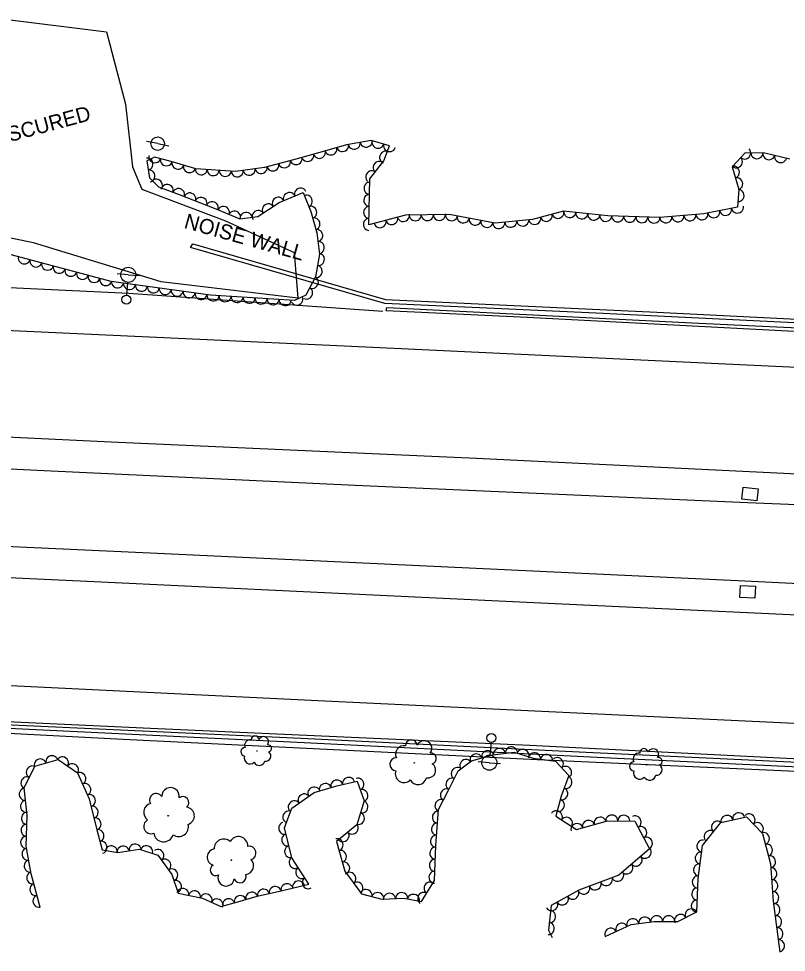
# Model space of a CAD drawing. Extents: x 1722896 to 1754269, y 648279 to 666297.
# Drawn here: x 1735596.8 to 1735851.7, y 649782.2 to 650091.8 of the extents above; entities that cross this region are included whole.
import ezdxf

# ---------------------------------------------------------------- set-up
doc = ezdxf.new("R2010")
doc.units = 0
for name, color, linetype in [('DESIGN - SCRATCH - User 1', 7, 'Continuous'), ('SURVEY - CENTERLINE - Preliminary', 7, 'Continuous'), ('SURVEY - CENTERLINE - Preliminary Text', 7, 'Continuous'), ('SURVEY - DRAINAGE - Natural Features', 7, 'Continuous'), ('SURVEY - DTM - Breaklines', 7, 'Continuous'), ('SURVEY - VEGETATION - Features with Text', 7, 'Continuous')]:
    doc.layers.add(name, color=color, linetype=linetype)

msp = doc.modelspace()

# ---------------------------------------------------------------- linework, layer by layer
at = {"layer": 'DESIGN - SCRATCH - User 1'}
for points in [[(1736089.37, 649979.87), (1735938.4, 649986.9), (1735788.47, 649994.2), (1735718.34, 649997.38), (1735653.8, 650016), (1735654.59, 650017.13), (1735718.62, 649998.68), (1735808.67, 649994.54), (1735908.23, 649989.52), (1736007.02, 649984.98), (1736089.2, 649981.02)], [(1736089.22, 649976.74), (1735994.85, 649981.43), (1735887.99, 649986.33), (1735765.65, 649992.77), (1735718.8, 649994.92), (1735718.99, 649996), (1735822.63, 649990.89), (1735975.61, 649983.65), (1736094.74, 649977.98), (1736094.34, 649976.11), (1736088.72, 649976.67), (1736089.22, 649976.74)], [(1736125.57, 649832.22), (1736052, 649835.69), (1735962.55, 649840.28), (1735874.14, 649844.23), (1735782.88, 649848.59), (1735690.56, 649853.1), (1735584.95, 649857.91), (1735489.6, 649862.8), (1735405.06, 649866.54), (1735405.54, 649868.02), (1735523.66, 649861.97), (1735640.52, 649856.46), (1735766.53, 649850.84), (1735910.71, 649843.59), (1736023.76, 649838.28), (1736125.36, 649833.07), (1736125.43, 649832.78)], [(1736122.99, 649831.1), (1736016.28, 649835.92), (1735895.24, 649841.71), (1735795.47, 649846.49), (1735691.61, 649851.66), (1735438.18, 649863.96), (1735410.18, 649865.44), (1735376.63, 649861.4), (1735300.66, 649852.57), (1735206.55, 649841.81), (1735207.01, 649840.09), (1735288.87, 649849.86), (1735408.97, 649864.1), (1735508.79, 649859.25), (1735631.46, 649852.89), (1735768.89, 649846.11), (1735913.81, 649839.55), (1736098.39, 649830.52), (1736123.6, 649830.14), (1736122.99, 649831.1)]]:
    msp.add_lwpolyline(points, dxfattribs=at)
at = {"layer": 'SURVEY - CENTERLINE - Preliminary'}
msp.add_lwpolyline([(1735637.74, 650035.32), (1735665.44, 650024.79), (1735688.26, 650014.3), (1735689.45, 649999.18), (1735644.06, 650004.51), (1735601.73, 650017.52), (1735571.23, 650023.64), (1735533.74, 650037.79), (1735538.38, 650059.47), (1735535.2, 650088.88), (1735591.35, 650091.85), (1735625.91, 650087.46), (1735632.24, 650063.53), (1735634.56, 650042.67), (1735637.74, 650035.32)], dxfattribs=at)
at = {"layer": 'SURVEY - CENTERLINE - Preliminary Text'}
for points in [[(1734803.4, 650032.68), (1734827.69, 650032.48), (1734837.6, 650045.67), (1734837.9, 650047.45), (1734845.34, 650046.78), (1734846.22, 650043.52), (1734851.71, 650037.18), (1734860.15, 650033.38), (1734871.97, 650031.21), (1734929.74, 650030.46), (1735009.09, 650028.27), (1735081.96, 650025.96), (1735202.98, 650020.72), (1735336.37, 650014.89), (1735439.19, 650009.66), (1735530.65, 650005.69), (1735633.43, 650000.85), (1735717.75, 649994.82)], [(1734801.3, 650017.98), (1734888.78, 650017.27), (1735021.55, 650014.3), (1735172.47, 650008.23), (1735336.34, 650000.62), (1735454.7, 649994.91), (1735587.36, 649988.74), (1735712.05, 649982.98), (1735840.87, 649976.92), (1735984.37, 649970.3), (1736092.09, 649964.88)], [(1736101.54, 649928.7), (1736006.16, 649933.46), (1735880.21, 649939.56), (1735748.76, 649945.95), (1735627.51, 649951.37), (1735497.88, 649957.54), (1735343.84, 649964.74), (1735230.48, 649970.1), (1735112.76, 649975.41), (1735016.43, 649978.98), (1734962.71, 649980.17), (1734894.1, 649981.87), (1734839.69, 649982.38), (1734794.4, 649982.56)], [(1736101.93, 649922.65), (1736050.98, 649922.65), (1735995.89, 649924.39), (1735920.66, 649927.88), (1735838.81, 649931.24), (1735708.52, 649937.02), (1735605.24, 649941.91), (1735512.12, 649946.44), (1735413.86, 649951.28), (1735317.01, 649955.64), (1735225.69, 649959.93), (1735092.13, 649966.3), (1734984.72, 649969.55), (1734897.54, 649971.87), (1734792.12, 649972.57)], [(1736111.95, 649886.7), (1736079.72, 649890.71), (1736045.22, 649894.04), (1736016.27, 649896.24), (1735970.8, 649898.56), (1735907.83, 649901.84), (1735837.92, 649905.3), (1735746.37, 649909.61), (1735645.26, 649914.29), (1735548.99, 649918.79), (1735440.68, 649923.95), (1735335.11, 649928.94), (1735230.18, 649933.73), (1735114.16, 649939.25), (1735000.82, 649943.19), (1734895.61, 649945.58), (1734787.04, 649947.12)], [(1734784.99, 649936.17), (1734889.45, 649935.44), (1735007.55, 649932.76), (1735135.46, 649927.81), (1735267.22, 649921.83), (1735405.06, 649915.29), (1735503.12, 649910.67), (1735619.55, 649905.25), (1735767.86, 649898.15), (1735895.41, 649892.26), (1736034.24, 649885.3), (1736113.19, 649881.18)], [(1736121.58, 649845.34), (1736049.16, 649848.84), (1735920.04, 649854.96), (1735819.26, 649859.73), (1735696.13, 649865.54), (1735566.8, 649871.82), (1735439.69, 649878.05), (1735313.53, 649883.79), (1735172.26, 649890.54), (1735100.48, 649893.87), (1734984.26, 649897.48), (1734863.2, 649900.07), (1734777.78, 649900.91)]]:
    msp.add_lwpolyline(points, dxfattribs=at)
at = {"layer": 'SURVEY - DRAINAGE - Natural Features'}
for p, q in [((1735839.58, 649934.2), (1735839.58, 649934.2)), ((1735838.81, 649901.74), (1735838.81, 649901.74))]:
    msp.add_line(p, q, dxfattribs=at)
for points in [[(1735836.89, 649932.47), (1735837.29, 649936.45), (1735842.27, 649935.94), (1735841.86, 649931.96), (1735836.89, 649932.47)], [(1735836.2, 649899.89), (1735836.43, 649903.88), (1735841.42, 649903.59), (1735841.19, 649899.6), (1735836.2, 649899.89)]]:
    msp.add_lwpolyline(points, dxfattribs=at)
at = {"layer": 'SURVEY - DTM - Breaklines'}
for p, q in [((1735642.95, 650050.39), (1735639.26, 650051.07)), ((1735642.95, 650050.39), (1735646.64, 650049.71)), ((1735633.19, 650006.88), (1735629.45, 650007.16)), ((1735633.19, 650006.88), (1735636.93, 650006.61)), ((1735632.69, 650000.15), (1735633.01, 650004.39)), ((1735753.63, 649851.77), (1735753.26, 649847.54)), ((1735753.05, 649845.05), (1735749.32, 649845.37)), ((1735753.05, 649845.05), (1735756.79, 649844.73))]:
    msp.add_line(p, q, dxfattribs=at)
for centre, radius in [((1735642.95, 650050.39), 2.25), ((1735633.19, 650006.88), 2.5), ((1735632.58, 649998.65), 1.5), ((1735753.75, 649853.27), 1.5), ((1735753.05, 649845.05), 2.5)]:
    msp.add_circle(centre, radius, dxfattribs=at)
at = {"layer": 'SURVEY - VEGETATION - Features with Text'}
for points in [[(1735852.78, 650045.22), (1735844.57, 650047.28), (1735838.03, 650047.32), (1735833.69, 650042.73), (1735835.84, 650035.14), (1735835.5, 650029.27), (1735824.31, 650027.08), (1735809.66, 650025.85), (1735792.42, 650026.42), (1735777.66, 650027.98), (1735767.42, 650025.28), (1735755, 650023.97), (1735739.73, 650026.86), (1735725.2, 650026.63), (1735713.1, 650023.41), (1735713.41, 650038.76), (1735718.04, 650044.65), (1735719.93, 650049.64), (1735713.83, 650051.39), (1735705.69, 650050.05), (1735697.53, 650047.65), (1735688.01, 650045.07), (1735678.46, 650042.5), (1735668.79, 650041.19), (1735655.66, 650042.03), (1735647.4, 650044.52), (1735641.89, 650045.96), (1735639.33, 650044.67), (1735640.22, 650039.07), (1735643.25, 650036.03), (1735650.14, 650033.53), (1735662.29, 650028.77), (1735670.18, 650025.45), (1735676.24, 650026.28), (1735683.24, 650030.89), (1735691.24, 650034.14), (1735693.84, 650027.84), (1735695.75, 650020.79), (1735696.71, 650013.68), (1735695.4, 650006.19), (1735692.09, 650000.14), (1735688.4, 649998.36), (1735660.54, 650000.15), (1735627.53, 650004.72), (1735574.76, 650018.69)], [(1735603.96, 649797.18), (1735601, 649808.22), (1735599.29, 649817.4), (1735599.64, 649827.5), (1735598.66, 649836.73), (1735602.14, 649843.89), (1735609.95, 649846.06), (1735616.35, 649841.65), (1735620.26, 649833.05), (1735622.72, 649822.75), (1735624.51, 649816.11), (1735629.74, 649815.21), (1735636.95, 649816.41), (1735643.03, 649814.4), (1735647.69, 649807.93), (1735649.71, 649801.76), (1735657.86, 649800.15), (1735663.9, 649797.39), (1735669.61, 649798.85), (1735675.98, 649800.79), (1735684.41, 649802.66), (1735693.14, 649804.79), (1735687.5, 649813.47), (1735685.01, 649823.43), (1735687.54, 649829.98), (1735694.95, 649835.19), (1735702.48, 649837.43), (1735709.2, 649838.94), (1735711.49, 649832.36), (1735709.03, 649824.46), (1735702.33, 649818.92), (1735705.11, 649809.08), (1735710.62, 649801.52), (1735717.39, 649799.74), (1735724.71, 649800.12), (1735730.5, 649798.96), (1735734.85, 649806.03), (1735735.27, 649817.54), (1735736.21, 649829.49), (1735739.4, 649835.67), (1735742.73, 649842.32), (1735747.18, 649845.68), (1735754.27, 649847.68), (1735761.33, 649848.51), (1735767.61, 649846.5), (1735775.02, 649845.53), (1735779.5, 649840.81), (1735776.93, 649833.98), (1735775.09, 649827.33), (1735782, 649822.94), (1735792.3, 649825.8), (1735801.41, 649825.71), (1735806.28, 649816.49), (1735796.01, 649807.7), (1735782.76, 649802.73), (1735773.56, 649797.72), (1735772.69, 649789.51), (1735773.93, 649787.02)], [(1735791.51, 649787.43), (1735800.14, 649791.34), (1735807.8, 649792.41), (1735815.59, 649792.39), (1735821.89, 649795.55), (1735822.35, 649806.61), (1735823.88, 649817.53), (1735829.87, 649825.22), (1735838.41, 649827.12), (1735843.7, 649821.56), (1735846.38, 649811.47), (1735847.33, 649799.17), (1735849.45, 649782.15)]]:
    msp.add_lwpolyline(points, dxfattribs=at)
for centre, radius in [((1735675.9, 649848.9), 0.0591), ((1735728.15, 649844.99), 0.0897), ((1735805.29, 649844.33), 0.0637), ((1735646.44, 649827.47), 0.101), ((1735667.44, 649812.71), 0.0952)]:
    msp.add_circle(centre, radius, dxfattribs=at)
for centre, radius, start, end in [((1735675.28, 649852.66), 1.29, 3.4933, 180.8125), ((1735673.64, 649850.85), 1.82, 78.7804, 205.6261), ((1735678.09, 649852.01), 1.69, 320.8747, 154.2944), ((1735679.6, 649849.79), 1.16, 280.854, 99.5996), ((1735727.12, 649850.69), 1.95, 4.3926, 181.7118), ((1735731.4, 649849.76), 2.57, 321.7739, 155.1936), ((1735671.97, 649848.65), 1.41, 88.9393, 263.9396), ((1735678.86, 649847.25), 1.69, 258.7378, 55.5268), ((1735724.68, 649847.91), 2.77, 79.6797, 206.5253), ((1735733.73, 649846.44), 1.76, 281.7533, 100.4989), ((1735802.74, 649846.29), 1.96, 82.1446, 208.9903), ((1735804.39, 649848.34), 1.39, 6.8576, 184.1767), ((1735807.45, 649847.81), 1.82, 324.2389, 157.6586), ((1735673.61, 649846.55), 1.92, 158.6864, 314.5249), ((1735676.66, 649846.08), 1.93, 207.7906, 345.3148), ((1735722.19, 649844.52), 2.15, 89.8386, 264.8388), ((1735732.67, 649842.57), 2.57, 259.6371, 56.426), ((1735801.08, 649843.82), 1.52, 92.3035, 267.3038), ((1735809.21, 649845.52), 1.25, 284.2182, 102.9638), ((1735724.73, 649841.37), 2.91, 159.5857, 315.4242), ((1735802.97, 649841.66), 2.07, 162.0506, 317.8891), ((1735808.57, 649842.75), 1.83, 262.102, 58.891), ((1735729.37, 649840.74), 2.93, 208.6898, 346.2141), ((1735806.29, 649841.35), 2.08, 211.1548, 348.679), ((1735647.21, 649833.93), 2.89, 349.2548, 182.6745), ((1735642.45, 649832.64), 2.2, 31.8735, 209.1926), ((1735651.28, 649831.83), 1.99, 309.2341, 127.9798), ((1735641.45, 649828.58), 3.12, 107.1605, 234.0062), ((1735652.23, 649827.4), 2.9, 287.118, 83.9069), ((1735640.73, 649823.91), 2.42, 117.3194, 292.3197), ((1735649.88, 649823.85), 3.3, 236.1707, 13.6949), ((1735644.91, 649822.07), 3.28, 187.0665, 342.905), ((1735664.85, 649816.63), 3.11, 46.0714, 183.5956), ((1735669.76, 649817.46), 3.09, 356.9672, 152.8057), ((1735673.32, 649815.07), 2.28, 287.2201, 102.2204), ((1735662.09, 649813.73), 2.73, 97.0186, 253.8075), ((1735662.24, 649809.47), 1.87, 119.1348, 297.8804), ((1735671.88, 649810.86), 2.93, 277.0612, 43.9068), ((1735665.66, 649806.85), 2.72, 159.1554, 352.5751), ((1735670.28, 649807.27), 2.07, 201.7741, 19.0933)]:
    msp.add_arc(centre, radius, start, end, dxfattribs=at)
for centre, major_axis in [((1735700.49, 650048.52), (-1.92, -0.56)), ((1735704.33, 650049.65), (-1.92, -0.56)), ((1735708.24, 650050.47), (-1.97, -0.32)), ((1735712.19, 650051.12), (-1.97, -0.32)), ((1735716.07, 650050.74), (-1.92, 0.55)), ((1735719.92, 650049.64), (-1.92, 0.55)), ((1735641.97, 650045.94), (-1.93, 0.51)), ((1735688.93, 650045.32), (-1.93, -0.52)), ((1735692.79, 650046.37), (-1.93, -0.52)), ((1735696.65, 650047.41), (-1.93, -0.52)), ((1735718.52, 650045.91), (0.71, 1.87)), ((1735837.92, 650047.21), (-1.37, -1.45)), ((1735841.88, 650047.29), (-2, 0.01)), ((1735845.84, 650046.96), (-1.94, 0.48)), ((1735849.72, 650045.99), (-1.94, 0.48)), ((1735639.5, 650043.62), (0.31, -1.98)), ((1735645.84, 650044.93), (-1.93, 0.51)), ((1735649.68, 650043.83), (-1.92, 0.58)), ((1735653.51, 650042.68), (-1.92, 0.58)), ((1735681.21, 650043.24), (-1.93, -0.52)), ((1735685.07, 650044.28), (-1.93, -0.52)), ((1735716.4, 650042.56), (1.24, 1.57)), ((1735834.19, 650040.96), (0.55, -1.92)), ((1735835.18, 650044.3), (-1.37, -1.45)), ((1735640.13, 650039.67), (0.31, -1.98)), ((1735657.42, 650041.92), (-2, 0.13)), ((1735661.41, 650041.66), (-2, 0.13)), ((1735665.4, 650041.41), (-2, 0.13)), ((1735669.39, 650041.27), (-1.98, -0.27)), ((1735673.35, 650041.81), (-1.98, -0.27)), ((1735677.31, 650042.34), (-1.98, -0.27)), ((1735713.93, 650039.42), (1.24, 1.57)), ((1735642.61, 650036.67), (1.41, -1.42)), ((1735646.16, 650034.97), (1.88, -0.68)), ((1735713.34, 650035.6), (0.04, 2)), ((1735835.28, 650037.12), (0.55, -1.92)), ((1735649.92, 650033.6), (1.88, -0.68)), ((1735653.65, 650032.15), (1.86, -0.73)), ((1735686.63, 650032.27), (1.85, 0.75)), ((1735690.34, 650033.77), (1.85, 0.75)), ((1735692.4, 650031.34), (0.76, -1.85)), ((1735713.26, 650031.6), (0.04, 2)), ((1735835.73, 650033.2), (-0.12, -2)), ((1735657.37, 650030.69), (1.86, -0.73)), ((1735661.1, 650029.24), (1.86, -0.73)), ((1735679.62, 650028.5), (1.67, 1.1)), ((1735682.96, 650030.7), (1.67, 1.1)), ((1735664.8, 650027.71), (1.84, -0.78)), ((1735668.48, 650026.16), (1.84, -0.78)), ((1735672.32, 650025.74), (1.98, 0.27)), ((1735676.27, 650026.31), (1.67, 1.1)), ((1735693.9, 650027.63), (0.52, -1.93)), ((1735713.19, 650027.6), (0.04, 2)), ((1735775.85, 650027.5), (-1.93, -0.51)), ((1735779.78, 650027.76), (-1.99, 0.21)), ((1735783.76, 650027.34), (-1.99, 0.21)), ((1735827.58, 650027.72), (-1.96, -0.38)), ((1735831.51, 650028.49), (-1.96, -0.38)), ((1735835.44, 650029.25), (-1.96, -0.38)), ((1735694.94, 650023.77), (0.52, -1.93)), ((1735713.11, 650023.61), (0.04, 2)), ((1735716.78, 650024.39), (-1.93, -0.51)), ((1735720.64, 650025.42), (-1.93, -0.51)), ((1735724.51, 650026.44), (-1.93, -0.51)), ((1735728.48, 650026.68), (-2, -0.03)), ((1735732.48, 650026.74), (-2, -0.03)), ((1735736.48, 650026.81), (-2, -0.03)), ((1735740.47, 650026.72), (-1.97, 0.37)), ((1735744.4, 650025.98), (-1.97, 0.37)), ((1735748.33, 650025.23), (-1.97, 0.37)), ((1735752.26, 650024.49), (-1.97, 0.37)), ((1735756.2, 650024.1), (-1.99, -0.21)), ((1735760.18, 650024.52), (-1.99, -0.21)), ((1735764.16, 650024.94), (-1.99, -0.21)), ((1735768.12, 650025.47), (-1.93, -0.51)), ((1735771.98, 650026.49), (-1.93, -0.51)), ((1735787.73, 650026.91), (-1.99, 0.21)), ((1735791.71, 650026.49), (-1.99, 0.21)), ((1735795.71, 650026.31), (-2, 0.07)), ((1735799.7, 650026.18), (-2, 0.07)), ((1735803.7, 650026.05), (-2, 0.07)), ((1735807.7, 650025.91), (-2, 0.07)), ((1735811.69, 650026.02), (-1.99, -0.17)), ((1735815.68, 650026.36), (-1.99, -0.17)), ((1735819.66, 650026.69), (-1.99, -0.17)), ((1735823.65, 650027.03), (-1.99, -0.17)), ((1735695.87, 650019.89), (0.27, -1.98)), ((1735696.41, 650015.92), (0.27, -1.98)), ((1735598.63, 650012.37), (-1.93, 0.51)), ((1735602.5, 650011.35), (-1.93, 0.51)), ((1735696.41, 650011.97), (-0.35, -1.97)), ((1735606.37, 650010.32), (-1.93, 0.51)), ((1735610.23, 650009.3), (-1.93, 0.51)), ((1735614.1, 650008.28), (-1.93, 0.51)), ((1735695.72, 650008.03), (-0.35, -1.97)), ((1735617.97, 650007.25), (-1.93, 0.51)), ((1735621.84, 650006.23), (-1.93, 0.51)), ((1735625.7, 650005.21), (-1.93, 0.51)), ((1735694.38, 650004.32), (-0.96, -1.76)), ((1735629.62, 650004.43), (-1.98, 0.27)), ((1735633.58, 650003.89), (-1.98, 0.27)), ((1735637.54, 650003.34), (-1.98, 0.27)), ((1735641.51, 650002.79), (-1.98, 0.27)), ((1735645.47, 650002.24), (-1.98, 0.27)), ((1735692.46, 650000.81), (-0.96, -1.76)), ((1735649.43, 650001.69), (-1.98, 0.27)), ((1735653.39, 650001.14), (-1.98, 0.27)), ((1735657.35, 650000.59), (-1.98, 0.27)), ((1735661.32, 650000.1), (-2, 0.13)), ((1735665.31, 649999.85), (-2, 0.13)), ((1735669.31, 649999.59), (-2, 0.13)), ((1735673.3, 649999.33), (-2, 0.13)), ((1735689.18, 649998.73), (-1.8, -0.87)), ((1735677.29, 649999.07), (-2, 0.13)), ((1735681.28, 649998.82), (-2, 0.13)), ((1735685.27, 649998.56), (-2, 0.13)), ((1735748.66, 649846.09), (1.92, 0.54)), ((1735752.51, 649847.18), (1.92, 0.54)), ((1735756.42, 649847.93), (1.99, 0.23)), ((1735760.4, 649848.4), (1.99, 0.23)), ((1735764.24, 649847.57), (1.91, -0.61)), ((1735768.07, 649846.44), (1.98, -0.26)), ((1735772.04, 649845.92), (1.98, -0.26)), ((1735603.95, 649844.39), (1.93, 0.53)), ((1735607.81, 649845.46), (1.93, 0.53)), ((1735611.41, 649845.05), (1.65, -1.13)), ((1735614.71, 649842.78), (1.65, -1.13)), ((1735745.21, 649844.19), (1.6, 1.2)), ((1735775.7, 649844.81), (1.38, -1.45)), ((1735601.21, 649841.99), (0.87, 1.8)), ((1735617.18, 649839.82), (0.83, -1.82)), ((1735742.33, 649841.52), (0.9, 1.79)), ((1735778.45, 649841.9), (1.38, -1.45)), ((1735599.46, 649838.39), (0.87, 1.8)), ((1735618.84, 649836.18), (0.83, -1.82)), ((1735698.59, 649836.27), (1.92, 0.57)), ((1735702.42, 649837.41), (1.92, 0.57)), ((1735706.33, 649838.29), (1.95, 0.44)), ((1735709.54, 649837.94), (0.66, -1.89)), ((1735740.54, 649837.95), (0.9, 1.79)), ((1735778.62, 649838.48), (-0.7, -1.87)), ((1735598.88, 649834.59), (-0.21, 1.99)), ((1735694.78, 649835.07), (1.64, 1.15)), ((1735710.86, 649834.16), (0.66, -1.89)), ((1735738.73, 649834.38), (0.92, 1.78)), ((1735777.21, 649834.73), (-0.7, -1.87)), ((1735599.31, 649830.61), (-0.21, 1.99)), ((1735620.39, 649832.51), (0.46, -1.95)), ((1735688.24, 649830.47), (1.64, 1.15)), ((1735691.51, 649832.77), (1.64, 1.15)), ((1735710.86, 649830.36), (-0.59, -1.91)), ((1735736.9, 649830.82), (0.92, 1.78)), ((1735776.08, 649830.9), (-0.53, -1.93)), ((1735621.32, 649828.62), (0.46, -1.95)), ((1735686.41, 649827.05), (0.72, 1.87)), ((1735736.01, 649827), (0.16, 1.99)), ((1735775.34, 649827.17), (1.69, -1.07)), ((1735599.61, 649826.63), (0.07, 2)), ((1735622.25, 649824.72), (0.46, -1.95)), ((1735709.68, 649826.54), (-0.59, -1.91)), ((1735778.71, 649825.03), (1.69, -1.07)), ((1735785.95, 649824.04), (1.93, 0.54)), ((1735789.81, 649825.11), (1.93, 0.54)), ((1735793.71, 649825.79), (2, -0.02)), ((1735797.71, 649825.74), (2, -0.02)), ((1735801.55, 649825.44), (0.93, -1.77)), ((1735828.71, 649823.73), (1.23, 1.58)), ((1735831.93, 649825.68), (1.95, 0.43)), ((1735835.83, 649826.55), (1.95, 0.43)), ((1735839.35, 649826.14), (1.38, -1.45)), ((1735599.47, 649822.63), (0.07, 2)), ((1735623.23, 649820.85), (0.52, -1.93)), ((1735685.04, 649823.31), (-0.49, 1.94)), ((1735707.62, 649823.3), (-1.54, -1.27)), ((1735735.7, 649823.01), (0.16, 1.99)), ((1735782.1, 649822.96), (1.93, 0.54)), ((1735803.42, 649821.91), (0.93, -1.77)), ((1735842.1, 649823.24), (1.38, -1.45)), ((1735599.34, 649818.63), (0.07, 2)), ((1735686.01, 649819.43), (-0.49, 1.94)), ((1735702.64, 649817.83), (0.54, -1.92)), ((1735704.54, 649820.75), (-1.54, -1.27)), ((1735735.39, 649819.02), (0.16, 1.99)), ((1735805.29, 649818.37), (0.93, -1.77)), ((1735826.25, 649820.57), (1.23, 1.58)), ((1735844.13, 649819.93), (0.51, -1.93)), ((1735599.8, 649814.68), (-0.37, 1.97)), ((1735624.27, 649816.99), (0.52, -1.93)), ((1735627.56, 649815.59), (1.97, -0.34)), ((1735631.5, 649815.51), (1.97, 0.33)), ((1735635.45, 649816.16), (1.97, 0.33)), ((1735639.3, 649815.63), (1.9, -0.63)), ((1735686.98, 649815.55), (-0.49, 1.94)), ((1735735.18, 649815.03), (0.07, 2)), ((1735823.86, 649817.39), (0.28, 1.98)), ((1735845.16, 649816.06), (0.51, -1.93)), ((1735643.08, 649814.34), (1.17, -1.62)), ((1735688.52, 649811.92), (-1.09, 1.68)), ((1735703.73, 649813.98), (0.54, -1.92)), ((1735801.82, 649812.67), (-1.52, -1.3)), ((1735804.86, 649815.27), (-1.52, -1.3)), ((1735823.3, 649813.43), (0.28, 1.98)), ((1735846.18, 649812.2), (0.51, -1.93)), ((1735600.53, 649810.75), (-0.37, 1.97)), ((1735645.41, 649811.1), (1.17, -1.62)), ((1735704.81, 649810.13), (0.54, -1.92)), ((1735735.04, 649811.03), (0.07, 2)), ((1735798.78, 649810.07), (-1.52, -1.3)), ((1735822.75, 649809.47), (0.28, 1.98)), ((1735601.37, 649806.84), (-0.52, 1.93)), ((1735647.73, 649807.84), (0.62, -1.9)), ((1735690.69, 649808.56), (-1.09, 1.68)), ((1735706.82, 649806.73), (1.18, -1.62)), ((1735734.89, 649807.04), (0.07, 2)), ((1735795.68, 649807.58), (-1.87, -0.7)), ((1735822.31, 649805.49), (0.08, 2)), ((1735846.63, 649808.23), (0.15, -1.99)), ((1735602.41, 649802.98), (-0.52, 1.93)), ((1735648.97, 649804.04), (0.62, -1.9)), ((1735685.84, 649803.01), (1.94, 0.48)), ((1735689.73, 649803.96), (1.94, 0.48)), ((1735692.87, 649805.21), (-1.09, 1.68)), ((1735709.18, 649803.5), (1.18, -1.62)), ((1735733.29, 649803.48), (1.05, 1.7)), ((1735788.19, 649804.77), (-1.87, -0.7)), ((1735791.93, 649806.17), (-1.87, -0.7)), ((1735846.94, 649804.25), (0.15, -1.99)), ((1735651.29, 649801.45), (1.96, -0.39)), ((1735655.21, 649800.67), (1.96, -0.39)), ((1735659.04, 649799.61), (1.82, -0.83)), ((1735670.34, 649799.08), (1.91, 0.58)), ((1735674.17, 649800.24), (1.91, 0.58)), ((1735678.04, 649801.24), (1.95, 0.43)), ((1735681.95, 649802.11), (1.95, 0.43)), ((1735712.12, 649801.12), (1.93, -0.51)), ((1735715.99, 649800.11), (1.93, -0.51)), ((1735719.93, 649799.87), (2, 0.1)), ((1735723.93, 649800.08), (2, 0.1)), ((1735727.86, 649799.49), (1.96, -0.39)), ((1735731.19, 649800.08), (1.05, 1.7)), ((1735780.83, 649801.68), (-1.76, -0.96)), ((1735784.44, 649803.36), (-1.87, -0.7)), ((1735822.14, 649801.5), (0.08, 2)), ((1735847.25, 649800.26), (0.15, -1.99)), ((1735603.44, 649799.11), (-0.52, 1.93)), ((1735662.68, 649797.95), (1.82, -0.83)), ((1735666.48, 649798.05), (1.94, 0.5)), ((1735773.8, 649797.85), (-1.76, -0.96)), ((1735777.31, 649799.77), (-1.76, -0.96)), ((1735821.97, 649797.5), (0.08, 2)), ((1735847.69, 649796.28), (0.25, -1.98)), ((1735773.17, 649794.02), (-0.21, -1.99)), ((1735816.48, 649792.84), (1.79, 0.9)), ((1735820.06, 649794.63), (1.79, 0.9)), ((1735772.75, 649790.04), (-0.21, -1.99)), ((1735796.97, 649789.91), (1.82, 0.83)), ((1735800.66, 649791.41), (1.98, 0.28)), ((1735804.62, 649791.97), (1.98, 0.28)), ((1735808.59, 649792.41), (2, -0.01)), ((1735812.59, 649792.4), (2, -0.01)), ((1735848.18, 649792.31), (0.25, -1.98)), ((1735793.33, 649788.25), (1.82, 0.83)), ((1735848.68, 649788.34), (0.25, -1.98)), ((1735849.17, 649784.37), (0.25, -1.98))]:
    msp.add_ellipse(centre, major_axis=major_axis, ratio=0.940188, start_param=0, end_param=3.141593, dxfattribs=at)

# ---------------------------------------------------------------- texts
at = {"layer": 'DESIGN - SCRATCH - User 1'}
msp.add_text('NOISE WALL', height=5, rotation=344.4589, dxfattribs=at).set_placement((1735651.42, 650022.49))
at = {"layer": 'SURVEY - CENTERLINE - Preliminary'}
msp.add_text('GROUND OBSCURED', height=5, rotation=15.0911, dxfattribs=at).set_placement((1735554.07, 650040.18))

doc.saveas('drawing.dxf')
